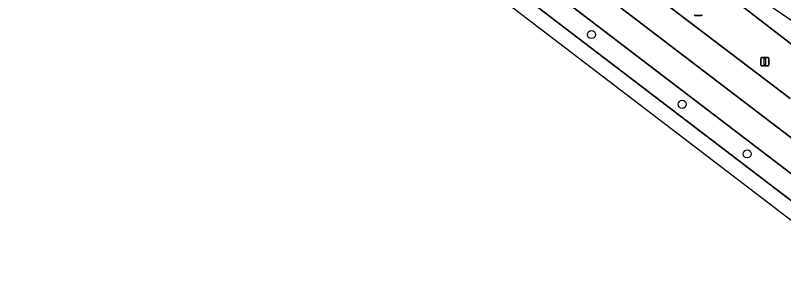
# Model space of a CAD drawing. Extents: x 158352 to 159489, y 383828 to 384603.
# Drawn here: x 158649.1 to 158741.8, y 383930.2 to 383963.6 of the extents above; entities that cross this region are included whole.
import ezdxf

# ---------------------------------------------------------------- set-up
doc = ezdxf.new("R2010")
doc.units = 0
for name, color, linetype in [('IMGEO_Berm_groen', 7, 'Continuous'), ('IMGEO_Boom', 7, 'Continuous'), ('IMGEO_Lichtmast', 7, 'Continuous'), ('IMGEO_Rijbaan_regionaal_gesloten', 7, 'Continuous')]:
    doc.layers.add(name, color=color, linetype=linetype)

msp = doc.modelspace()

# ---------------------------------------------------------------- linework, layer by layer
at = {"layer": 'IMGEO_Berm_groen'}
msp.add_lwpolyline([(158712.448, 383967.648), (158601.783, 384051.997), (158599.607, 384050.406), (158710.894, 383965.575), (158870.149, 383844.179), (158872.742, 383845.398), (158840.416, 383870.111)], close=True, dxfattribs=at)
for points in [[(158658.2, 384017.903), (158662.899, 384014.332), (158663.837, 384015.576), (158664.593, 384014.985), (158663.682, 384013.776), (158678.81, 384002.198), (158679.727, 384003.414), (158680.483, 384002.822), (158679.572, 384001.613), (158694.758, 383990.039), (158695.666, 383991.243), (158696.422, 383990.652), (158695.511, 383989.452), (158710.71, 383977.882), (158711.618, 383979.086), (158712.374, 383978.495), (158711.458, 383977.29), (158716.689, 383973.306), (158726.65, 383965.718), (158727.557, 383966.922), (158728.314, 383966.331), (158727.395, 383965.137), (158742.631, 383953.57)], [(158761.637, 383950.03), (158737.116, 383966.874), (158722.355, 383976.815), (158719.87, 383977.549), (158730.549, 383969.3), (158735.999, 383965.349), (158792.144, 383922.13), (158878.555, 383856.55)], [(158878.555, 383856.55), (158792.144, 383922.13), (158735.999, 383965.349)]]:
    msp.add_lwpolyline(points, dxfattribs=at)
at = {"layer": 'IMGEO_Boom'}
for centre in [(158718.653, 383961.285), (158729.604, 383952.879), (158737.444, 383946.902)]:
    msp.add_circle(centre, 0.489, dxfattribs=at)
at = {"layer": 'IMGEO_Lichtmast'}
for p, q in [((158731.933, 383963.599), (158731.143, 383963.599)), ((158731.143, 383963.599), (158731.933, 383963.599)), ((158739.076, 383957.611), (158739.076, 383958.411)), ((158739.076, 383958.411), (158739.076, 383957.611)), ((158739.176, 383958.511), (158739.966, 383958.511)), ((158739.966, 383958.511), (158739.176, 383958.511)), ((158740.066, 383958.411), (158740.066, 383957.611)), ((158740.066, 383957.611), (158740.066, 383958.411)), ((158739.966, 383957.511), (158739.176, 383957.511)), ((158739.176, 383957.511), (158739.966, 383957.511))]:
    msp.add_line(p, q, dxfattribs=at)
msp.add_lwpolyline([(158739.496, 383958.386), (158739.646, 383958.386), (158739.646, 383957.636), (158739.496, 383957.636), (158739.496, 383958.386)], dxfattribs=at)
for centre, start, end in [((158731.143, 383963.699), 180, 270), ((158731.143, 383963.699), 180, 270), ((158731.933, 383963.699), 270, 0), ((158731.933, 383963.699), 270, 0), ((158739.176, 383958.411), 90, 180), ((158739.176, 383958.411), 90, 180), ((158739.966, 383958.411), 0, 90), ((158739.966, 383958.411), 360, 90), ((158739.176, 383957.611), 180, 270), ((158739.176, 383957.611), 180, 270), ((158739.966, 383957.611), 270, 0), ((158739.966, 383957.611), 270, 0)]:
    msp.add_arc(centre, 0.1, start, end, dxfattribs=at)
at = {"layer": 'IMGEO_Rijbaan_regionaal_gesloten'}
msp.add_lwpolyline([(158742.631, 383953.57), (158727.395, 383965.137), (158726.65, 383965.718), (158716.689, 383973.306), (158711.458, 383977.29), (158710.71, 383977.882), (158695.511, 383989.452), (158694.758, 383990.039), (158679.572, 384001.613), (158678.81, 384002.198), (158663.682, 384013.776), (158662.899, 384014.332), (158658.2, 384017.903), (158620.391, 384046.424), (158607.475, 384056.157), (158604.629, 384054.077), (158635.896, 384030.315), (158670.924, 384003.608), (158678.288, 383997.993), (158697.831, 383983.092), (158739.488, 383951.331), (158786.867, 383915.207)], dxfattribs=at)
for points in [[(158604.629, 384054.077), (158601.783, 384051.997), (158712.448, 383967.648), (158840.416, 383870.111), (158872.742, 383845.398), (158876.311, 383847.075), (158853.2, 383864.631), (158826.26, 383885.172), (158810.298, 383897.342), (158786.867, 383915.207), (158739.488, 383951.331), (158697.831, 383983.092), (158678.288, 383997.993), (158670.924, 384003.608), (158635.896, 384030.315)], [(158868.176, 383843.253), (158870.149, 383844.179), (158710.894, 383965.575), (158599.607, 384050.406), (158597.855, 384049.125), (158647.356, 384011.687), (158729.784, 383948.814), (158785.821, 383906.07)]]:
    msp.add_lwpolyline(points, close=True, dxfattribs=at)

doc.saveas('drawing.dxf')
